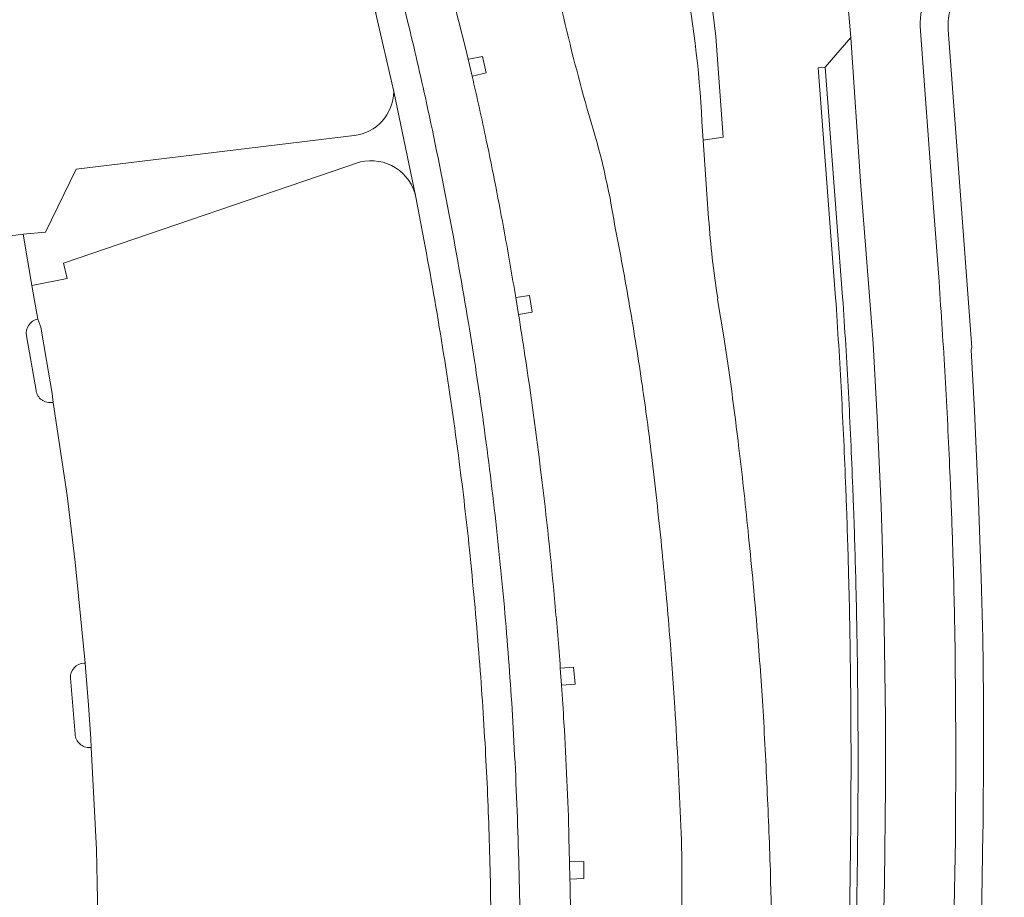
# Model space of a CAD drawing. Extents: x 152048 to 156914, y 461460 to 468786.
# Tile 261 of 272: x 154814 to 154884, y 468166 to 468228. Entities that reach past the tile are written whole.
import ezdxf

# ---------------------------------------------------------------- set-up
doc = ezdxf.new("R2010")
doc.units = 0
doc.header["$LTSCALE"] = 0.75
for name, color, linetype, lineweight in [('B-RO-VH-VERHARDING_ASFALT-GV', 251, 'CONTINUOUS', 18), ('B-RO-VH-VERHARDING_BETONSTRAATSTEEN-GV', 251, 'CONTINUOUS', 18), ('B-RO-VH-VERHARDING_TEGEL-GV', 251, 'CONTINUOUS', 18)]:
    doc.layers.add(name, color=color, linetype=linetype, lineweight=lineweight)

msp = doc.modelspace()

# ---------------------------------------------------------------- linework, layer by layer
at = {"layer": 'B-RO-VH-VERHARDING_ASFALT-GV'}
for points in [[(154862.357, 468221.068, 0.037649), (154860.969, 468232.173)], [(154862.357, 468221.068, 0.037649), (154860.969, 468232.173)], [(154852.426, 468228.907, 0.011499), (154854.339, 468221.515)], [(154852.426, 468228.907, 0.011499), (154854.339, 468221.515)], [(154841.451, 468228.227, -0.006362), (154842.794, 468222.431)], [(154842.794, 468222.431, 0.006362), (154841.451, 468228.227)], [(154841.451, 468228.227, -0.006362), (154842.794, 468222.431)], [(154842.794, 468222.431, 0.006362), (154841.451, 468228.227)], [(154847.041, 468219.779, 0.005279), (154846.035, 468224.312)], [(154847.041, 468219.779, 0.005279), (154846.035, 468224.312)], [(154842.794, 468222.431, -0.006127), (154844.388, 468214.589)], [(154844.388, 468214.589, 0.006127), (154842.794, 468222.431)], [(154842.794, 468222.431, -0.006127), (154844.388, 468214.589)], [(154844.388, 468214.589, 0.006127), (154842.794, 468222.431)], [(154854.339, 468221.515, -0.037168), (154856.175, 468213.654)], [(154854.339, 468221.515, -0.037168), (154856.175, 468213.654)], [(154848.335, 468213.188, 0.007271), (154847.041, 468219.779)], [(154848.335, 468213.188, 0.007271), (154847.041, 468219.779)], [(154844.388, 468214.589, -0.006307), (154845.769, 468206.812)], [(154845.769, 468206.812, 0.006307), (154844.388, 468214.589)], [(154844.388, 468214.589, -0.006307), (154845.769, 468206.812)], [(154845.769, 468206.812, 0.006307), (154844.388, 468214.589)], [(154863.473, 468208.571, -0.021976), (154862.831, 468214.213)], [(154863.473, 468208.571, -0.021976), (154862.831, 468214.213)], [(154849.13, 468208.608, 0.003677), (154848.335, 468213.188)], [(154849.13, 468208.608, 0.003677), (154848.335, 468213.188)], [(154856.175, 468213.654, -0.006511), (154857.22, 468207.994)], [(154856.175, 468213.654, -0.006511), (154857.22, 468207.994)], [(154842.7, 468212.227, -0.006941), (154844.013, 468204.594)], [(154842.7, 468212.227, -0.006941), (154844.013, 468204.594)], [(154849.786, 468204.484, 0.002451), (154849.329, 468207.396)], [(154849.786, 468204.484, 0.002451), (154849.329, 468207.396)], [(154857.22, 468207.994, -0.006685), (154858.122, 468202.31)], [(154857.22, 468207.994, -0.006685), (154858.122, 468202.31)], [(154845.769, 468206.812, -0.006989), (154846.847, 468199.669)], [(154846.847, 468199.669, 0.006989), (154845.769, 468206.812)], [(154845.769, 468206.812, -0.006989), (154846.847, 468199.669)], [(154846.847, 468199.669, 0.006989), (154845.769, 468206.812)], [(154844.013, 468204.594, -0.007029), (154845.119, 468196.927)], [(154844.013, 468204.594, -0.007029), (154845.119, 468196.927)], [(154850.943, 468196.021, 0.00745), (154849.786, 468204.484)], [(154850.943, 468196.021, 0.00745), (154849.786, 468204.484)], [(154864.959, 468198.081, 0.005022), (154864.262, 468203.444)], [(154864.959, 468198.081, 0.005022), (154864.262, 468203.444)], [(154858.122, 468202.31, -0.006362), (154858.769, 468197.44)], [(154858.122, 468202.31, -0.006362), (154858.769, 468197.44)], [(154846.847, 468199.669, -0.006841), (154847.766, 468192.219)], [(154847.766, 468192.219, 0.006841), (154846.847, 468199.669)], [(154846.847, 468199.669, -0.006841), (154847.766, 468192.219)], [(154847.766, 468192.219, 0.006841), (154846.847, 468199.669)], [(154865.628, 468192.036, 0.004794), (154864.959, 468198.081)], [(154865.628, 468192.036, 0.004794), (154864.959, 468198.081)], [(154845.119, 468196.927, -0.0069), (154845.848, 468190.679)], [(154845.119, 468196.927, -0.0069), (154845.848, 468190.679)], [(154858.769, 468197.44, -0.004923), (154859.489, 468190.93)], [(154858.769, 468197.44, -0.004923), (154859.489, 468190.93)], [(154851.912, 468186.939, 0.007605), (154850.943, 468196.021)], [(154851.912, 468186.939, 0.007605), (154850.943, 468196.021)], [(154847.766, 468192.219, -0.007222), (154848.484, 468184.744)], [(154848.484, 468184.744, 0.007222), (154847.766, 468192.219)], [(154847.766, 468192.219, -0.007222), (154848.484, 468184.744)], [(154848.484, 468184.744, 0.007222), (154847.766, 468192.219)], [(154866.254, 468185.285, 0.00474), (154865.628, 468192.036)], [(154866.254, 468185.285, 0.00474), (154865.628, 468192.036)], [(154845.848, 468190.679, -0.005762), (154846.512, 468183.387)], [(154845.848, 468190.679, -0.005762), (154846.512, 468183.387)], [(154859.489, 468190.93, -0.004867), (154860.034, 468184.984)], [(154859.489, 468190.93, -0.004867), (154860.034, 468184.984)], [(154852.298, 468182.282, 0.004745), (154851.912, 468186.939)], [(154852.298, 468182.282, 0.004745), (154851.912, 468186.939)], [(154866.668, 468179.619, 0.005643), (154866.254, 468185.285)], [(154866.668, 468179.619, 0.005643), (154866.254, 468185.285)], [(154848.484, 468184.744, -0.006824), (154848.977, 468177.567)], [(154848.977, 468177.567, 0.006824), (154848.484, 468184.744)], [(154848.484, 468184.744, -0.006824), (154848.977, 468177.567)], [(154848.977, 468177.567, 0.006824), (154848.484, 468184.744)], [(154860.034, 468184.984, -0.005112), (154860.428, 468179.493)], [(154860.034, 468184.984, -0.005112), (154860.428, 468179.493)], [(154846.512, 468183.387, -0.005831), (154846.974, 468176.535)], [(154846.512, 468183.387, -0.005831), (154846.974, 468176.535)], [(154852.555, 468178.423, 0.002253), (154852.385, 468181.075)], [(154852.555, 468178.423, 0.002253), (154852.385, 468181.075)], [(154860.428, 468179.493, -0.005232), (154860.858, 468171.076)], [(154860.428, 468179.493, -0.005232), (154860.858, 468171.076)], [(154866.991, 468173.377, 0.005609), (154866.668, 468179.619)], [(154866.991, 468173.377, 0.005609), (154866.668, 468179.619)], [(154852.914, 468170.215, 0.008158), (154852.555, 468178.423)], [(154852.914, 468170.215, 0.008158), (154852.555, 468178.423)], [(154848.977, 468177.567, -0.006336), (154849.315, 468169.677)], [(154849.315, 468169.677, 0.006336), (154848.977, 468177.567)], [(154848.977, 468177.567, -0.006336), (154849.315, 468169.677)], [(154849.315, 468169.677, 0.006336), (154848.977, 468177.567)], [(154846.974, 468176.535, -0.006649), (154847.255, 468170.067)], [(154846.974, 468176.535, -0.006649), (154847.255, 468170.067)], [(154867.234, 468167.164, 0.005631), (154866.991, 468173.377)], [(154867.234, 468167.164, 0.005631), (154866.991, 468173.377)], [(154860.858, 468171.076, -0.010807), (154860.938, 468167.006)], [(154860.858, 468171.076, -0.010807), (154860.938, 468167.006)], [(154847.255, 468170.067, -0.006201), (154847.378, 468163.454)], [(154847.255, 468170.067, -0.006201), (154847.378, 468163.454)], [(154849.315, 468169.677, -0.006152), (154849.46, 468161.712)], [(154849.46, 468161.712, 0.006152), (154849.315, 468169.677)], [(154849.315, 468169.677, -0.006152), (154849.46, 468161.712)], [(154849.46, 468161.712, 0.006152), (154849.315, 468169.677)], [(154853.042, 468160.89, 0.004989), (154852.982, 468167.305)], [(154853.042, 468160.89, 0.004989), (154852.982, 468167.305)], [(154860.938, 468167.006, -0.010633), (154860.833, 468162.396)], [(154860.938, 468167.006, -0.010633), (154860.833, 468162.396)]]:
    msp.add_lwpolyline(points, format="xyb", dxfattribs=at)
for points in [[(154846.035, 468224.312), (154845.753, 468225.514), (154845.557, 468226.33), (154845.056, 468228.276), (154845.018, 468228.423), (154844.719, 468229.707), (154844.615, 468230.088), (154841.184, 468229.322), (154841.451, 468228.227)], [(154846.035, 468224.312), (154845.753, 468225.514), (154845.557, 468226.33), (154845.056, 468228.276), (154845.018, 468228.423), (154844.719, 468229.707), (154844.615, 468230.088), (154841.184, 468229.322), (154841.451, 468228.227)], [(154841.451, 468228.227), (154841.184, 468229.322), (154839.178, 468228.848), (154840.479, 468223.225), (154842.048, 468215.724), (154842.7, 468212.227)], [(154841.451, 468228.227), (154841.184, 468229.322), (154839.178, 468228.848), (154840.479, 468223.225), (154842.048, 468215.724), (154842.7, 468212.227)], [(154862.831, 468214.213), (154862.447, 468219.77), (154862.357, 468221.068)], [(154862.831, 468214.213), (154862.447, 468219.77), (154862.357, 468221.068)], [(154849.329, 468207.396), (154849.13, 468208.608)], [(154849.329, 468207.396), (154849.13, 468208.608)], [(154864.262, 468203.444), (154863.885, 468205.952), (154863.457, 468208.452), (154863.473, 468208.571)], [(154864.262, 468203.444), (154863.885, 468205.952), (154863.457, 468208.452), (154863.473, 468208.571)], [(154852.385, 468181.075), (154852.298, 468182.282)], [(154852.385, 468181.075), (154852.298, 468182.282)], [(154852.982, 468167.305), (154852.956, 468168.534), (154852.914, 468170.215)], [(154852.982, 468167.305), (154852.956, 468168.534), (154852.914, 468170.215)], [(154867.285, 468165.146), (154867.234, 468167.164)], [(154867.285, 468165.146), (154867.234, 468167.164)]]:
    msp.add_lwpolyline(points, dxfattribs=at)
at = {"layer": 'B-RO-VH-VERHARDING_BETONSTRAATSTEEN-GV'}
for points in [[(154883.815, 468233.847, 0.418385), (154877.843, 468227.842)], [(154877.843, 468227.842, -0.418385), (154883.815, 468233.847)], [(154883.815, 468233.847, 0.418385), (154877.843, 468227.842)], [(154877.843, 468227.842, -0.418385), (154883.815, 468233.847)], [(154879.841, 468227.595, -0.437961), (154883.825, 468231.863)], [(154879.841, 468227.595, -0.437961), (154883.825, 468231.863)], [(154840.479, 468223.225, -0.374269), (154837.649, 468220.094)], [(154840.479, 468223.225, -0.374269), (154837.649, 468220.094)], [(154838.102, 468218.227, -0.420027), (154842.048, 468215.724)], [(154838.102, 468218.227, -0.420027), (154842.048, 468215.724)], [(154879.188, 468209.732, -0.003391), (154879.623, 468202.959)], [(154879.623, 468202.959, 0.003391), (154879.188, 468209.732)], [(154879.188, 468209.732, -0.003391), (154879.623, 468202.959)], [(154879.623, 468202.959, 0.003391), (154879.188, 468209.732)], [(154872.347, 468208.616, -0.003547), (154872.755, 468201.857)], [(154872.347, 468208.616, -0.003547), (154872.755, 468201.857)], [(154814.392, 468205.89, -0.407414), (154815.194, 468207.062)], [(154815.194, 468207.062, 0.407414), (154814.392, 468205.89)], [(154814.392, 468205.89, -0.407414), (154815.194, 468207.062)], [(154815.194, 468207.062, 0.407414), (154814.392, 468205.89)], [(154879.623, 468202.959, -0.003686), (154879.962, 468196.18)], [(154879.962, 468196.18, 0.003686), (154879.623, 468202.959)], [(154879.623, 468202.959, -0.003686), (154879.962, 468196.18)], [(154879.962, 468196.18, 0.003686), (154879.623, 468202.959)], [(154815.205, 468201.621, -0.106331), (154815.07, 468201.99)], [(154815.07, 468201.99, 0.106331), (154815.205, 468201.621)], [(154815.205, 468201.621, -0.106331), (154815.07, 468201.99)], [(154815.07, 468201.99, 0.106331), (154815.205, 468201.621)], [(154872.755, 468201.857, -0.003547), (154873.067, 468195.092)], [(154872.755, 468201.857, -0.003547), (154873.067, 468195.092)], [(154815.47, 468201.331, -0.106334), (154815.205, 468201.621)], [(154815.205, 468201.621, 0.106334), (154815.47, 468201.331)], [(154815.47, 468201.331, -0.106334), (154815.205, 468201.621)], [(154815.205, 468201.621, 0.106334), (154815.47, 468201.331)], [(154815.829, 468201.165, -0.100654), (154815.47, 468201.331)], [(154815.47, 468201.331, 0.100654), (154815.829, 468201.165)], [(154815.829, 468201.165, -0.100654), (154815.47, 468201.331)], [(154815.47, 468201.331, 0.100654), (154815.829, 468201.165)], [(154816.296, 468201.156, -0.092084), (154815.829, 468201.165)], [(154815.829, 468201.165, 0.092084), (154816.296, 468201.156)], [(154816.296, 468201.156, -0.092084), (154815.829, 468201.165)], [(154815.829, 468201.165, 0.092084), (154816.296, 468201.156)], [(154879.962, 468196.18, -0.001415), (154880.049, 468194.035)], [(154880.049, 468194.035, 0.001415), (154879.962, 468196.18)], [(154879.962, 468196.18, -0.001415), (154880.049, 468194.035)], [(154880.049, 468194.035, 0.001415), (154879.962, 468196.18)], [(154873.122, 468193.64, -0.00271), (154873.28, 468188.467)], [(154873.122, 468193.64, -0.00271), (154873.28, 468188.467)], [(154880.049, 468194.035, -0.002304), (154880.195, 468189.699)], [(154880.195, 468189.699, 0.002304), (154880.049, 468194.035)], [(154880.049, 468194.035, -0.002304), (154880.195, 468189.699)], [(154880.195, 468189.699, 0.002304), (154880.049, 468194.035)], [(154880.195, 468189.699, -0.003624), (154880.339, 468183.079)], [(154880.339, 468183.079, 0.003624), (154880.195, 468189.699)], [(154880.195, 468189.699, -0.003624), (154880.339, 468183.079)], [(154880.339, 468183.079, 0.003624), (154880.195, 468189.699)], [(154873.28, 468188.467, -0.003467), (154873.406, 468181.547)], [(154873.28, 468188.467, -0.003467), (154873.406, 468181.547)], [(154882.349, 468178.469, 0.004212), (154882.296, 468184.406)], [(154882.349, 468178.469, 0.004212), (154882.296, 468184.406)], [(154817.525, 468181.574, -0.437163), (154818.469, 468182.634)], [(154818.469, 468182.634, 0.437163), (154817.525, 468181.574)], [(154817.525, 468181.574, -0.437163), (154818.469, 468182.634)], [(154818.469, 468182.634, 0.437163), (154817.525, 468181.574)], [(154873.406, 468181.547, -0.003564), (154873.439, 468174.532)], [(154873.406, 468181.547, -0.003564), (154873.439, 468174.532)], [(154882.31, 468170.62, 0.002931), (154882.349, 468178.469)], [(154882.31, 468170.62, 0.002931), (154882.349, 468178.469)], [(154817.94, 468177.222, -0.104522), (154817.844, 468177.607)], [(154817.844, 468177.607, 0.104522), (154817.94, 468177.222)], [(154817.94, 468177.222, -0.104522), (154817.844, 468177.607)], [(154817.844, 468177.607, 0.104522), (154817.94, 468177.222)], [(154818.18, 468176.904, -0.107432), (154817.94, 468177.222)], [(154817.94, 468177.222, 0.107432), (154818.18, 468176.904)], [(154818.18, 468176.904, -0.107432), (154817.94, 468177.222)], [(154817.94, 468177.222, 0.107432), (154818.18, 468176.904)], [(154818.519, 468176.706, -0.106161), (154818.18, 468176.904)], [(154818.18, 468176.904, 0.106161), (154818.519, 468176.706)], [(154818.519, 468176.706, -0.106161), (154818.18, 468176.904)], [(154818.18, 468176.904, 0.106161), (154818.519, 468176.706)], [(154818.909, 468176.656, -0.107892), (154818.519, 468176.706)], [(154818.519, 468176.706, 0.107892), (154818.909, 468176.656)], [(154818.909, 468176.656, -0.107892), (154818.519, 468176.706)], [(154818.519, 468176.706, 0.107892), (154818.909, 468176.656)], [(154873.439, 468174.532, -0.003422), (154873.377, 468167.517)], [(154873.439, 468174.532, -0.003422), (154873.377, 468167.517)]]:
    msp.add_lwpolyline(points, format="xyb", dxfattribs=at)
for points in [[(154872.419, 468232.808), (154872.935, 468227.049), (154873.608, 468216.844), (154874.185, 468209.591), (154874.505, 468205.342), (154874.803, 468200.084), (154875.039, 468194.822), (154875.074, 468193.751), (154875.172, 468190.662), (154875.292, 468185.333), (154875.377, 468178.724), (154875.381, 468173.849), (154875.31, 468167.089), (154875.145, 468160.329), (154874.63, 468149.853), (154874.441, 468144.181), (154874.043, 468136.071), (154879.051, 468135.911), (154880.06, 468158.14), (154880.243, 468164.118), (154880.351, 468170.097), (154880.388, 468176.902), (154880.339, 468183.079)], [(154872.419, 468232.808), (154872.935, 468227.049), (154873.608, 468216.844), (154874.185, 468209.591), (154874.505, 468205.342), (154874.803, 468200.084), (154875.039, 468194.822), (154875.074, 468193.751), (154875.172, 468190.662), (154875.292, 468185.333), (154875.377, 468178.724), (154875.381, 468173.849), (154875.31, 468167.089), (154875.145, 468160.329), (154874.63, 468149.853), (154874.441, 468144.181), (154874.043, 468136.071), (154879.051, 468135.911), (154880.06, 468158.14), (154880.243, 468164.118), (154880.351, 468170.097), (154880.388, 468176.902), (154880.339, 468183.079)], [(154877.843, 468227.842), (154878.82, 468214.677), (154879.188, 468209.732)], [(154879.188, 468209.732), (154878.82, 468214.677), (154877.843, 468227.842)], [(154877.843, 468227.842), (154878.82, 468214.677), (154879.188, 468209.732)], [(154879.188, 468209.732), (154878.82, 468214.677), (154877.843, 468227.842)], [(154873.377, 468167.517), (154873.331, 468164.484), (154872.578, 468146.136), (154874.441, 468144.181), (154874.63, 468149.853), (154875.145, 468160.329), (154875.31, 468167.089), (154875.381, 468173.849), (154875.377, 468178.724), (154875.292, 468185.333), (154875.172, 468190.662), (154875.074, 468193.751), (154875.039, 468194.822), (154874.803, 468200.084), (154874.505, 468205.342), (154874.185, 468209.591), (154873.608, 468216.844), (154872.935, 468227.049), (154871.101, 468224.948), (154872.347, 468208.616)], [(154873.377, 468167.517), (154873.331, 468164.484), (154872.578, 468146.136), (154874.441, 468144.181), (154874.63, 468149.853), (154875.145, 468160.329), (154875.31, 468167.089), (154875.381, 468173.849), (154875.377, 468178.724), (154875.292, 468185.333), (154875.172, 468190.662), (154875.074, 468193.751), (154875.039, 468194.822), (154874.803, 468200.084), (154874.505, 468205.342), (154874.185, 468209.591), (154873.608, 468216.844), (154872.935, 468227.049), (154871.101, 468224.948), (154872.347, 468208.616)], [(154882.296, 468184.406), (154882.19, 468188.665), (154881.985, 468194.147), (154881.907, 468196.241), (154881.707, 468200.56), (154881.469, 468204.877), (154881.52, 468205.041), (154879.841, 468227.595)], [(154882.296, 468184.406), (154882.19, 468188.665), (154881.985, 468194.147), (154881.907, 468196.241), (154881.707, 468200.56), (154881.469, 468204.877), (154881.52, 468205.041), (154879.841, 468227.595)], [(154842.048, 468215.724), (154840.479, 468223.225)], [(154842.048, 468215.724), (154840.479, 468223.225)], [(154837.649, 468220.094), (154817.914, 468217.722), (154815.75, 468213.247), (154814.15, 468213.087), (154814.763, 468209.455), (154817.283, 468209.956), (154817.01, 468211.031), (154838.102, 468218.227)], [(154837.649, 468220.094), (154817.914, 468217.722), (154815.75, 468213.247), (154814.15, 468213.087), (154814.763, 468209.455), (154817.283, 468209.956), (154817.01, 468211.031), (154838.102, 468218.227)], [(154815.194, 468207.062), (154814.763, 468209.455), (154814.15, 468213.087), (154813.633, 468213.036), (154808.421, 468212.59)], [(154815.194, 468207.062), (154814.763, 468209.455), (154814.15, 468213.087), (154813.633, 468213.036), (154808.421, 468212.59)], [(154816.203, 468201.79), (154815.802, 468204.133), (154815.399, 468206.489), (154815.194, 468207.062)], [(154816.203, 468201.79), (154815.802, 468204.133), (154815.399, 468206.489), (154815.194, 468207.062)], [(154815.07, 468201.99), (154814.392, 468205.89)], [(154814.392, 468205.89), (154815.07, 468201.99)], [(154815.07, 468201.99), (154814.392, 468205.89)], [(154814.392, 468205.89), (154815.07, 468201.99)], [(154816.296, 468201.156), (154816.203, 468201.79)], [(154816.296, 468201.156), (154816.203, 468201.79)], [(154818.469, 468182.634), (154818.555, 468182.639), (154817.852, 468189.818), (154817.56, 468192.187), (154817.268, 468194.549), (154816.296, 468201.156)], [(154818.469, 468182.634), (154818.555, 468182.639), (154817.852, 468189.818), (154817.56, 468192.187), (154817.268, 468194.549), (154816.296, 468201.156)], [(154873.067, 468195.092), (154873.122, 468193.64)], [(154873.067, 468195.092), (154873.122, 468193.64)], [(154880.339, 468183.079), (154880.388, 468176.902), (154880.351, 468170.097), (154880.243, 468164.118), (154880.06, 468158.14), (154879.051, 468135.911), (154878.995, 468134.675)], [(154880.339, 468183.079), (154880.388, 468176.902), (154880.351, 468170.097), (154880.243, 468164.118), (154880.06, 468158.14), (154879.051, 468135.911), (154878.995, 468134.675)], [(154818.79, 468179.644), (154818.615, 468182.028), (154818.555, 468182.639), (154818.469, 468182.634)], [(154818.79, 468179.644), (154818.615, 468182.028), (154818.555, 468182.639), (154818.469, 468182.634)], [(154817.844, 468177.607), (154817.525, 468181.574)], [(154817.525, 468181.574), (154817.844, 468177.607)], [(154817.844, 468177.607), (154817.525, 468181.574)], [(154817.525, 468181.574), (154817.844, 468177.607)], [(154818.909, 468176.656), (154818.995, 468176.66), (154818.965, 468177.262), (154818.79, 468179.644)], [(154818.909, 468176.656), (154818.995, 468176.66), (154818.965, 468177.262), (154818.79, 468179.644)], [(154819.372, 468157.406), (154819.459, 468157.403), (154819.457, 468164.647), (154819.404, 468167.039), (154819.351, 468169.418), (154818.995, 468176.66), (154818.909, 468176.656)], [(154819.372, 468157.406), (154819.459, 468157.403), (154819.457, 468164.647), (154819.404, 468167.039), (154819.351, 468169.418), (154818.995, 468176.66), (154818.909, 468176.656)], [(154880.772, 468130.674), (154882.02, 468158.018), (154882.203, 468164.318), (154882.31, 468170.62)], [(154880.772, 468130.674), (154882.02, 468158.018), (154882.203, 468164.318), (154882.31, 468170.62)]]:
    msp.add_lwpolyline(points, dxfattribs=at)
for points in [[(154846.035, 468224.312), (154846.073, 468224.321), (154847.037, 468224.541), (154846.766, 468225.721), (154845.804, 468225.524), (154845.753, 468225.514)], [(154846.035, 468224.312), (154846.073, 468224.321), (154847.037, 468224.541), (154846.766, 468225.721), (154845.804, 468225.524), (154845.753, 468225.514)], [(154849.329, 468207.396), (154850.292, 468207.553), (154850.116, 468208.752), (154849.13, 468208.608)], [(154849.329, 468207.396), (154850.292, 468207.553), (154850.116, 468208.752), (154849.13, 468208.608)], [(154852.385, 468181.075), (154853.364, 468181.157), (154853.236, 468182.361), (154852.316, 468182.284), (154852.298, 468182.282)], [(154852.385, 468181.075), (154853.364, 468181.157), (154853.236, 468182.361), (154852.316, 468182.284), (154852.298, 468182.282)], [(154852.982, 468167.305), (154853.976, 468167.343), (154853.964, 468168.562), (154852.956, 468168.534)], [(154852.982, 468167.305), (154853.976, 468167.343), (154853.964, 468168.562), (154852.956, 468168.534)]]:
    msp.add_lwpolyline(points, close=True, dxfattribs=at)
at = {"layer": 'B-RO-VH-VERHARDING_TEGEL-GV'}
for points in [[(154862.357, 468221.068), (154862.447, 468219.77), (154863.866, 468219.991), (154863.331, 468227.141), (154863, 468229.873), (154862.669, 468231.711), (154862.215, 468232.874)], [(154862.357, 468221.068), (154862.447, 468219.77), (154863.866, 468219.991), (154863.331, 468227.141), (154863, 468229.873), (154862.669, 468231.711), (154862.215, 468232.874)], [(154872.347, 468208.616), (154871.101, 468224.948), (154870.602, 468224.91), (154871.848, 468208.582)], [(154872.347, 468208.616), (154871.101, 468224.948), (154870.602, 468224.91), (154871.848, 468208.582)], [(154872.567, 468195.073), (154872.622, 468193.622)], [(154872.567, 468195.073), (154872.622, 468193.622)], [(154873.122, 468193.64), (154873.067, 468195.092)], [(154873.122, 468193.64), (154873.067, 468195.092)], [(154872.877, 468167.525), (154872.831, 468164.498), (154872.078, 468146.157), (154872.578, 468146.136), (154873.331, 468164.484), (154873.377, 468167.517)], [(154872.877, 468167.525), (154872.831, 468164.498), (154872.078, 468146.157), (154872.578, 468146.136), (154873.331, 468164.484), (154873.377, 468167.517)]]:
    msp.add_lwpolyline(points, dxfattribs=at)
for points in [[(154860.969, 468232.173, -0.037649), (154862.357, 468221.068)], [(154860.969, 468232.173, -0.037649), (154862.357, 468221.068)], [(154871.848, 468208.582, -0.003559), (154872.256, 468201.83)], [(154871.848, 468208.582, -0.003559), (154872.256, 468201.83)], [(154872.755, 468201.857, 0.003547), (154872.347, 468208.616)], [(154872.755, 468201.857, 0.003547), (154872.347, 468208.616)], [(154872.256, 468201.83, -0.003699), (154872.567, 468195.073)], [(154872.256, 468201.83, -0.003699), (154872.567, 468195.073)], [(154873.067, 468195.092, 0.003547), (154872.755, 468201.857)], [(154873.067, 468195.092, 0.003547), (154872.755, 468201.857)], [(154872.622, 468193.622, -0.002706), (154872.78, 468188.454)], [(154872.622, 468193.622, -0.002706), (154872.78, 468188.454)], [(154873.28, 468188.467, 0.00271), (154873.122, 468193.64)], [(154873.28, 468188.467, 0.00271), (154873.122, 468193.64)], [(154872.78, 468188.454, -0.003473), (154872.906, 468181.541)], [(154872.78, 468188.454, -0.003473), (154872.906, 468181.541)], [(154873.406, 468181.547, 0.003467), (154873.28, 468188.467)], [(154873.406, 468181.547, 0.003467), (154873.28, 468188.467)], [(154872.906, 468181.541, -0.003567), (154872.939, 468174.533)], [(154872.906, 468181.541, -0.003567), (154872.939, 468174.533)], [(154873.439, 468174.532, 0.003564), (154873.406, 468181.547)], [(154873.439, 468174.532, 0.003564), (154873.406, 468181.547)], [(154872.939, 468174.533, -0.003424), (154872.877, 468167.525)], [(154872.939, 468174.533, -0.003424), (154872.877, 468167.525)], [(154873.377, 468167.517, 0.003422), (154873.439, 468174.532)], [(154873.377, 468167.517, 0.003422), (154873.439, 468174.532)]]:
    msp.add_lwpolyline(points, format="xyb", dxfattribs=at)

doc.saveas('drawing.dxf')
